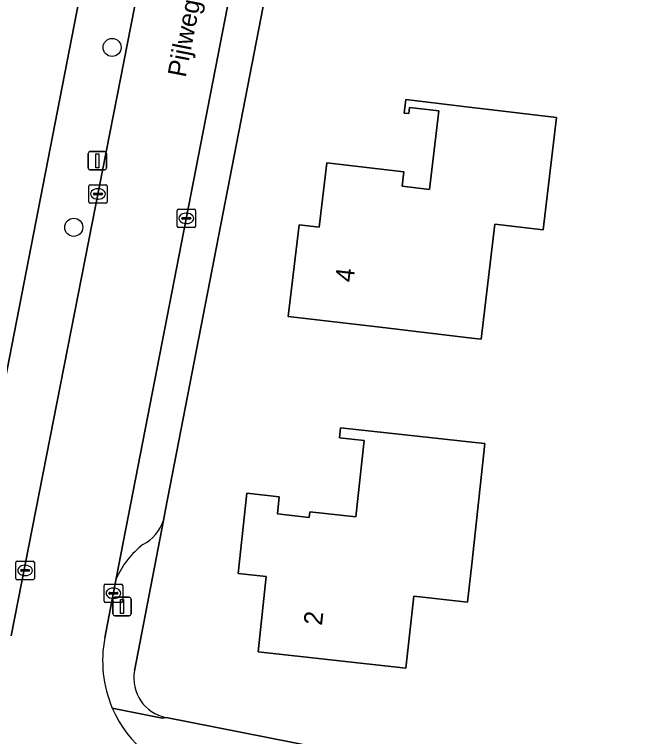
# Model space of a CAD drawing. Extents: x 162396 to 163643, y 386452 to 387406.
# Drawn here: x 162975.29 to 163008.69, y 386904.9 to 386943.96 of the extents above; entities that cross this region are included whole.
import ezdxf

# ---------------------------------------------------------------- set-up
doc = ezdxf.new("R2010")
doc.units = 0
for name, color, linetype in [('IMGEO_Boom', 7, 'Continuous'), ('IMGEO_Erf', 7, 'Continuous'), ('IMGEO_Kolk', 7, 'Continuous'), ('IMGEO_Lichtmast', 7, 'Continuous'), ('IMGEO_Openbare_ruimte_label', 7, 'Continuous'), ('IMGEO_Pand', 7, 'Continuous'), ('IMGEO_Pand_nummerreeks', 7, 'Continuous'), ('IMGEO_Parkeervlak_open', 7, 'Continuous'), ('IMGEO_Rijbaan_lokaal_open', 7, 'Continuous'), ('IMGEO_Voetpad_open', 7, 'Continuous')]:
    doc.layers.add(name, color=color, linetype=linetype)

msp = doc.modelspace()

# ---------------------------------------------------------------- linework, layer by layer
at = {"layer": 'IMGEO_Boom'}
for centre in [(162980.566, 386942.173), (162978.494, 386932.445)]:
    msp.add_circle(centre, 0.489, dxfattribs=at)
at = {"layer": 'IMGEO_Erf'}
for points in [[(162961.225, 387038.18), (162964.459, 387035.953), (162990.052, 387019.93), (162992.795, 387018.215), (163000, 387017.439), (163002.724, 387017.146), (163002.153, 387014.133), (163000, 387002.568), (162999.522, 387000), (162999.273, 386998.733), (162983.452, 386917.174), (162983.338, 386916.58), (162981.778, 386908.453)], [(162972.023, 386910.108), (162989.528, 387000)], [(162983.482, 386905.927), (163000, 386902.676), (163007.354, 386901.067), (163015.139, 386898.602)]]:
    msp.add_lwpolyline(points, dxfattribs=at)
for points in [[(163001.399, 386938.767), (163004.584, 386938.392), (163003.868, 386932.306), (163001.247, 386932.614), (163000.516, 386926.395), (163000, 386926.456), (162995.055, 386927.038), (162990.089, 386927.622), (162990.672, 386932.572), (162991.76, 386932.444), (162992.172, 386935.939), (162996.325, 386935.45), (162996.233, 386934.67), (162997.725, 386934.495), (162998.225, 386938.738), (162996.641, 386938.925), (162996.602, 386938.597), (162996.348, 386938.627), (162996.433, 386939.351), (163000, 386938.932)], [(162999.775, 386912.167), (162996.87, 386912.485), (162996.445, 386908.599), (162988.451, 386909.474), (162988.898, 386913.552), (162987.379, 386913.719), (162987.854, 386918.06), (162989.601, 386917.869), (162989.499, 386916.938), (162991.218, 386916.749), (162991.251, 386917.055), (162993.729, 386916.784), (162994.182, 386920.918), (162992.856, 386921.063), (162992.915, 386921.607), (162997.886, 386921.063), (163000, 386920.832), (163000.715, 386920.753), (163000, 386914.222)]]:
    msp.add_lwpolyline(points, close=True, dxfattribs=at)
msp.add_arc((162983.901, 386908.047), 2.161, 169.1862, 258.8198, dxfattribs=at)
at = {"layer": 'IMGEO_Kolk'}
for p, q in [((162979.377, 386934.749), (162980.229, 386934.749)), ((162979.302, 386933.823), (162979.302, 386934.675)), ((162979.79, 386934.529), (162979.815, 386934.529)), ((162980.303, 386934.675), (162980.303, 386933.823)), ((162979.561, 386934.243), (162979.561, 386934.255)), ((162979.999, 386934.206), (162979.601, 386934.206)), ((162979.604, 386934.292), (162980.002, 386934.292)), ((162979.813, 386933.969), (162979.788, 386933.969)), ((162980.045, 386934.255), (162980.045, 386934.243)), ((162980.229, 386933.749), (162979.377, 386933.749)), ((162984.073, 386932.503), (162984.073, 386933.355)), ((162984.148, 386933.429), (162985, 386933.429)), ((162984.561, 386933.209), (162984.586, 386933.209)), ((162985.074, 386933.355), (162985.074, 386932.503)), ((162984.332, 386932.923), (162984.332, 386932.935)), ((162984.77, 386932.886), (162984.372, 386932.886)), ((162984.375, 386932.972), (162984.773, 386932.972)), ((162984.816, 386932.935), (162984.816, 386932.923)), ((162985, 386932.429), (162984.148, 386932.429)), ((162984.584, 386932.649), (162984.559, 386932.649)), ((162975.364, 386913.458), (162975.364, 386914.31)), ((162975.439, 386914.384), (162976.291, 386914.384)), ((162975.852, 386914.164), (162975.877, 386914.164)), ((162976.365, 386914.31), (162976.365, 386913.458)), ((162975.623, 386913.878), (162975.623, 386913.89)), ((162976.061, 386913.841), (162975.663, 386913.841)), ((162975.666, 386913.927), (162976.064, 386913.927)), ((162976.107, 386913.89), (162976.107, 386913.878)), ((162976.291, 386913.384), (162975.439, 386913.384)), ((162975.875, 386913.604), (162975.85, 386913.604)), ((162980.138, 386912.224), (162980.138, 386913.076)), ((162980.213, 386913.15), (162981.065, 386913.15)), ((162980.626, 386912.93), (162980.651, 386912.93)), ((162981.139, 386913.076), (162981.139, 386912.224)), ((162980.397, 386912.644), (162980.397, 386912.656)), ((162980.835, 386912.607), (162980.437, 386912.607)), ((162980.44, 386912.693), (162980.838, 386912.693)), ((162980.881, 386912.656), (162980.881, 386912.644)), ((162981.065, 386912.15), (162980.213, 386912.15)), ((162980.649, 386912.37), (162980.624, 386912.37))]:
    msp.add_line(p, q, dxfattribs=at)
for points in [[(162979.377, 386934.749), (162980.229, 386934.749)], [(162979.302, 386933.823), (162979.302, 386934.675)], [(162980.303, 386934.675), (162980.303, 386933.823)], [(162980.229, 386933.749), (162979.377, 386933.749)], [(162984.073, 386932.503), (162984.073, 386933.355)], [(162984.148, 386933.429), (162985, 386933.429)], [(162985.074, 386933.355), (162985.074, 386932.503)], [(162985, 386932.429), (162984.148, 386932.429)], [(162975.364, 386913.458), (162975.364, 386914.31)], [(162975.439, 386914.384), (162976.291, 386914.384)], [(162976.365, 386914.31), (162976.365, 386913.458)], [(162976.291, 386913.384), (162975.439, 386913.384)], [(162980.138, 386912.224), (162980.138, 386913.076)], [(162980.213, 386913.15), (162981.065, 386913.15)], [(162981.139, 386913.076), (162981.139, 386912.224)], [(162981.065, 386912.15), (162980.213, 386912.15)]]:
    msp.add_lwpolyline(points, dxfattribs=at)
for centre, radius, start, end in [((162979.379, 386934.673), 0.0765, 91.552, 178.448), ((162979.379, 386934.673), 0.0765, 91.552, 178.448), ((162980.227, 386934.673), 0.0765, 1.552, 88.448), ((162980.227, 386934.673), 0.0765, 1.552, 88.448), ((162979.601, 386934.252), 0.0403, 85.8775, 175.7526), ((162979.598, 386934.242), 0.0366, 178.938, 274.7102), ((162980.002, 386934.249), 0.043, 264.8664, 352.4533), ((162980.006, 386934.254), 0.0386, 1.7309, 96.639), ((162979.379, 386933.825), 0.0765, 181.552, 268.448), ((162979.379, 386933.825), 0.0765, 181.552, 268.448), ((162980.227, 386933.825), 0.0765, 271.552, 358.448), ((162980.227, 386933.825), 0.0765, 271.552, 358.448), ((162984.15, 386933.353), 0.0765, 91.552, 178.448), ((162984.15, 386933.353), 0.0765, 91.552, 178.448), ((162984.998, 386933.353), 0.0765, 1.552, 88.448), ((162984.998, 386933.353), 0.0765, 1.552, 88.448), ((162984.372, 386932.932), 0.0403, 85.8775, 175.7526), ((162984.369, 386932.922), 0.0366, 178.938, 274.7102), ((162984.773, 386932.929), 0.043, 264.8664, 352.4533), ((162984.777, 386932.934), 0.0386, 1.7309, 96.639), ((162984.15, 386932.505), 0.0765, 181.552, 268.448), ((162984.15, 386932.505), 0.0765, 181.552, 268.448), ((162984.998, 386932.505), 0.0765, 271.552, 358.448), ((162984.998, 386932.505), 0.0765, 271.552, 358.448), ((162975.441, 386914.308), 0.0765, 91.552, 178.448), ((162975.441, 386914.308), 0.0765, 91.552, 178.448), ((162976.289, 386914.308), 0.0765, 1.552, 88.448), ((162976.289, 386914.308), 0.0765, 1.552, 88.448), ((162975.663, 386913.887), 0.0403, 85.8775, 175.7526), ((162975.66, 386913.877), 0.0366, 178.938, 274.7102), ((162976.064, 386913.884), 0.043, 264.8664, 352.4533), ((162976.068, 386913.889), 0.0386, 1.7309, 96.639), ((162975.441, 386913.46), 0.0765, 181.552, 268.448), ((162975.441, 386913.46), 0.0765, 181.552, 268.448), ((162976.289, 386913.46), 0.0765, 271.552, 358.448), ((162976.289, 386913.46), 0.0765, 271.552, 358.448), ((162980.215, 386913.074), 0.0765, 91.552, 178.448), ((162980.215, 386913.074), 0.0765, 91.552, 178.448), ((162981.063, 386913.074), 0.0765, 1.552, 88.448), ((162981.063, 386913.074), 0.0765, 1.552, 88.448), ((162980.437, 386912.653), 0.0403, 85.8775, 175.7526), ((162980.434, 386912.643), 0.0366, 178.938, 274.7102), ((162980.838, 386912.65), 0.043, 264.8664, 352.4533), ((162980.842, 386912.655), 0.0386, 1.7309, 96.639), ((162980.215, 386912.226), 0.0765, 181.552, 268.448), ((162980.215, 386912.226), 0.0765, 181.552, 268.448), ((162981.063, 386912.226), 0.0765, 271.552, 358.448), ((162981.063, 386912.226), 0.0765, 271.552, 358.448)]:
    msp.add_arc(centre, radius, start, end, dxfattribs=at)
for centre, major_axis, ratio, start_param, end_param in [((162979.789, 386934.249), (-0.387, 0.002), 0.722429, 4.712389, 7.853982), ((162979.814, 386934.249), (-0.39, 0.002), 0.717154, 1.570796, 4.712389), ((162984.56, 386932.929), (-0.387, 0.002), 0.722429, 4.712389, 7.853982), ((162984.585, 386932.929), (-0.39, 0.002), 0.717154, 1.570796, 4.712389), ((162975.851, 386913.884), (-0.387, 0.002), 0.722429, 4.712389, 7.853982), ((162975.876, 386913.884), (-0.39, 0.002), 0.717154, 1.570796, 4.712389), ((162980.625, 386912.65), (-0.387, 0.002), 0.722429, 4.712389, 7.853982), ((162980.65, 386912.65), (-0.39, 0.002), 0.717154, 1.570796, 4.712389)]:
    msp.add_ellipse(centre, major_axis=major_axis, ratio=ratio, start_param=start_param, end_param=end_param, dxfattribs=at)
at = {"layer": 'IMGEO_Lichtmast'}
for p, q in [((162979.269, 386935.645), (162979.269, 386936.445)), ((162979.269, 386936.445), (162979.269, 386935.645)), ((162979.369, 386936.545), (162980.159, 386936.545)), ((162980.159, 386936.545), (162979.369, 386936.545)), ((162980.259, 386936.445), (162980.259, 386935.645)), ((162980.259, 386935.645), (162980.259, 386936.445)), ((162980.159, 386935.545), (162979.369, 386935.545)), ((162979.369, 386935.545), (162980.159, 386935.545)), ((162980.604, 386911.536), (162980.604, 386912.336)), ((162980.604, 386912.336), (162980.604, 386911.536)), ((162980.704, 386912.436), (162981.494, 386912.436)), ((162981.494, 386912.436), (162980.704, 386912.436)), ((162981.594, 386912.336), (162981.594, 386911.536)), ((162981.594, 386911.536), (162981.594, 386912.336)), ((162981.494, 386911.436), (162980.704, 386911.436)), ((162980.704, 386911.436), (162981.494, 386911.436))]:
    msp.add_line(p, q, dxfattribs=at)
for points in [[(162979.689, 386936.42), (162979.839, 386936.42), (162979.839, 386935.67), (162979.689, 386935.67), (162979.689, 386936.42)], [(162981.024, 386912.311), (162981.174, 386912.311), (162981.174, 386911.561), (162981.024, 386911.561), (162981.024, 386912.311)]]:
    msp.add_lwpolyline(points, dxfattribs=at)
for centre, start, end in [((162979.369, 386936.445), 90, 180), ((162979.369, 386936.445), 90, 180), ((162980.159, 386936.445), 0, 90), ((162980.159, 386936.445), 360, 90), ((162979.369, 386935.645), 180, 270), ((162979.369, 386935.645), 180, 270), ((162980.159, 386935.645), 270, 0), ((162980.159, 386935.645), 270, 0), ((162980.704, 386912.336), 90, 180), ((162980.704, 386912.336), 90, 180), ((162981.494, 386912.336), 0, 90), ((162981.494, 386912.336), 360, 90), ((162980.704, 386911.536), 180, 270), ((162980.704, 386911.536), 180, 270), ((162981.494, 386911.536), 270, 0), ((162981.494, 386911.536), 270, 0)]:
    msp.add_arc(centre, 0.1, start, end, dxfattribs=at)
at = {"layer": 'IMGEO_Pand'}
for points in [[(163000, 386938.932), (162996.433, 386939.351), (162996.348, 386938.627), (162996.602, 386938.597), (162996.641, 386938.925), (162998.225, 386938.738), (162997.725, 386934.495), (162996.233, 386934.67), (162996.325, 386935.45), (162992.172, 386935.939), (162991.76, 386932.444), (162990.672, 386932.572), (162990.089, 386927.622), (162995.055, 386927.038), (163000, 386926.456), (163000.516, 386926.395), (163001.247, 386932.614), (163003.868, 386932.306), (163004.584, 386938.392), (163001.399, 386938.767)], [(162996.87, 386912.485), (162999.775, 386912.167), (163000, 386914.222), (163000.715, 386920.753), (163000, 386920.832), (162997.886, 386921.063), (162992.915, 386921.607), (162992.856, 386921.063), (162994.182, 386920.918), (162993.729, 386916.784), (162991.251, 386917.055), (162991.218, 386916.749), (162989.499, 386916.938), (162989.601, 386917.869), (162987.854, 386918.06), (162987.379, 386913.719), (162988.898, 386913.552), (162988.451, 386909.474), (162996.445, 386908.599)]]:
    msp.add_lwpolyline(points, close=True, dxfattribs=at)
at = {"layer": 'IMGEO_Parkeervlak_open'}
msp.add_lwpolyline([(162983.338, 386916.58), (162983.452, 386917.174), (162999.273, 386998.733), (162999.047, 387000), (162998.325, 387000.972), (162997.854, 387002.124), (162997.457, 387000), (162993.323, 386977.949), (162980.793, 386913.448)], dxfattribs=at)
for centre, radius, start, end in [((162981.185, 386917.306), 2.272, 297.5049, 341.3803), ((162985.19, 386911.493), 4.812, 127.9005, 156.0272)]:
    msp.add_arc(centre, radius, start, end, dxfattribs=at)
at = {"layer": 'IMGEO_Rijbaan_lokaal_open'}
for points in [[(162980.171, 386910.241), (162980.793, 386913.448), (162993.323, 386977.949), (162997.457, 387000), (162997.854, 387002.124), (162998.585, 387006.471), (162998.543, 387007.419), (162998.417, 387008.359), (162998.207, 387009.284), (162997.916, 387010.187), (162997.545, 387011.06), (162997.313, 387011.515)], [(162993.351, 387003.708), (162992.593, 387000), (162990.936, 386991.471), (162990.218, 386987.772), (162987.431, 386973.419), (162985.908, 386965.577), (162983.057, 386950.899), (162982.357, 386947.293), (162975.116, 386910.354)]]:
    msp.add_lwpolyline(points, dxfattribs=at)
for centre, radius, start, end in [((162986.558, 386909), 6.506, 169.0034, 203.1402), ((162986.561, 386908.999), 6.509, 203.1226, 258.4985)]:
    msp.add_arc(centre, radius, start, end, dxfattribs=at)
at = {"layer": 'IMGEO_Voetpad_open'}
for points in [[(162990.536, 387005.429), (162989.528, 387000), (162972.023, 386910.108)], [(162975.116, 386910.354), (162982.357, 386947.293)], [(162981.778, 386908.453), (162983.338, 386916.58)], [(162980.793, 386913.448), (162980.171, 386910.241)], [(162980.575, 386906.443), (162983.279, 386905.896), (162983.482, 386905.927)], [(163015.139, 386898.602), (163007.354, 386901.067), (163000, 386902.676), (162983.482, 386905.927), (162983.279, 386905.896), (162980.575, 386906.443)]]:
    msp.add_lwpolyline(points, dxfattribs=at)
for centre, radius, start, end in [((162981.185, 386917.306), 2.272, 297.5049, 341.3803), ((162985.19, 386911.493), 4.812, 127.9005, 156.0272), ((162986.558, 386909), 6.506, 169.0034, 203.1402), ((162983.901, 386908.047), 2.161, 169.1862, 258.8198), ((162986.561, 386908.999), 6.509, 203.1226, 258.4985)]:
    msp.add_arc(centre, radius, start, end, dxfattribs=at)

# ---------------------------------------------------------------- texts
at = {"layer": 'IMGEO_Openbare_ruimte_label'}
msp.add_text('Pijlweg', height=1, rotation=78.9933, dxfattribs=at).set_placement((162984.537, 386940.514))
at = {"layer": 'IMGEO_Pand_nummerreeks'}
for s, rotation, p in [('4', 83.2828, (162993.607, 386929.441)), ('2', 83.7446, (162991.904, 386910.88))]:
    msp.add_text(s, height=1, rotation=rotation, dxfattribs=at).set_placement(p)

doc.saveas('drawing.dxf')
